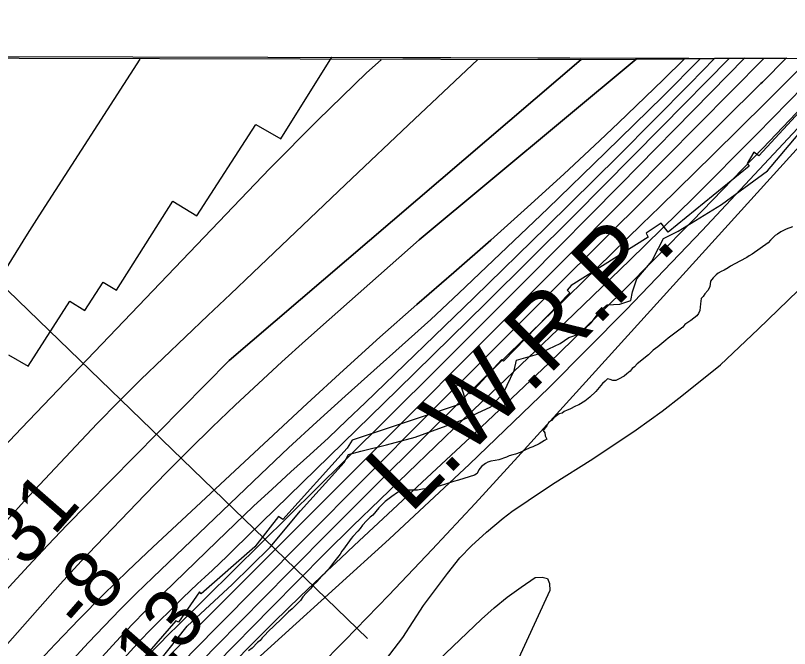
# Model space of a CAD drawing. Extents: x 3172231 to 3210228, y 940198 to 965780.
# Drawn here: x 3195815 to 3196717, y 963182 to 963919 of the extents above; entities that cross this region are included whole.
import ezdxf

# ---------------------------------------------------------------- set-up
doc = ezdxf.new("R2010")
doc.units = 0
for name, color, linetype in [('V-GRID-FRAM', 7, 'Continuous'), ('V-RIVR-EDGE', 7, 'Continuous'), ('V-RIVR-RANG', 7, 'Continuous'), ('V-ROAD-CNTR', 7, 'Continuous'), ('V-RRAP-RVMT', 7, 'Continuous'), ('V-SITE-VEGE', 7, 'Continuous'), ('V-TOPO-DPTH', 7, 'Continuous'), ('V-TOPO-MAJR', 7, 'Continuous'), ('V-TOPO-MINR', 7, 'Continuous'), ('V-TOPO-WATR', 7, 'Continuous'), ('V-TOPO-WATR-IDEN', 7, 'Continuous')]:
    doc.layers.add(name, color=color, linetype=linetype)

msp = doc.modelspace()

# ---------------------------------------------------------------- linework, layer by layer
at = {"layer": 'V-GRID-FRAM'}
msp.add_lwpolyline([(3176539.592, 963919.479), (3207827.662, 963842.116), (3207790.623, 945652.442), (3176486.679, 945729.845), (3176539.592, 963919.479)], dxfattribs=at)
at = {"layer": 'V-RIVR-EDGE'}
msp.add_lwpolyline([(3195969.906, 963151.257), (3196014.818, 963208.089), (3196067.1, 963256.644), (3196111.544, 963300.002), (3196146.858, 963342.513), (3196197.855, 963398.895), (3196202.659, 963408.012), (3196217.013, 963411.888), (3196247.024, 963419.204), (3196280.517, 963428.249), (3196336.642, 963448.975), (3196368.844, 963463.674), (3196383.228, 963479.722), (3196395.899, 963505.771), (3196398.537, 963517.936), (3196422.896, 963524.83), (3196449.442, 963537.371), (3196459.457, 963544.301), (3196472.073, 963548.616), (3196485.581, 963561.623), (3196496.483, 963575.941), (3196504.323, 963582.441), (3196519.104, 963583.274), (3196531.721, 963587.59), (3196533.919, 963597.582), (3196538.738, 963612.784), (3196556.611, 963633.604), (3196558.359, 963637.077), (3196569.716, 963659.653), (3196587.125, 963668.303), (3196637.624, 963699.475), (3196691.186, 963738.464), (3196726.935, 963780.974)], dxfattribs=at)
at = {"layer": 'V-RIVR-RANG'}
msp.add_line((3196224.771, 963193.695), (3195707.157, 963694.17), dxfattribs=at)
at = {"layer": 'V-ROAD-CNTR'}
msp.add_lwpolyline([(3196235.777, 963155.392), (3196266.061, 963194.838), (3196290.16, 963232.251), (3196318.318, 963269.48), (3196332.391, 963287.535), (3196346, 963301.812), (3196363.552, 963317.583), (3196383.067, 963333.896), (3196393.242, 963341.485), (3196412.3, 963354.439), (3196440.395, 963373.596), (3196487.658, 963403.044), (3196538.052, 963436.66), (3196568.28, 963458.735), (3196591.033, 963476.27), (3196636.276, 963512.606), (3196680.314, 963554.137), (3196726.773, 963599.146)], dxfattribs=at)
at = {"layer": 'V-RRAP-RVMT'}
for p, q in [((3196123.79, 963775.963), (3196183.386, 963870.908)), ((3196183.386, 963870.908), (3196781.262, 963869.429)), ((3196760.343, 963842.355), (3196680.977, 963755.902)), ((3196026.058, 963685.957), (3196094.827, 963792.529)), ((3196094.827, 963792.529), (3196123.79, 963775.963)), ((3196675.239, 963760.247), (3196667.503, 963747.215)), ((3196680.977, 963755.902), (3196675.239, 963760.247)), ((3196669.638, 963744.072), (3196575.41, 963666.916)), ((3196667.503, 963747.215), (3196669.638, 963744.072)), ((3195932.542, 963599.426), (3195998.112, 963703.129)), ((3195998.112, 963703.129), (3196026.058, 963685.957)), ((3196567.041, 963677.364), (3196549.552, 963665.958)), ((3196575.41, 963666.916), (3196567.041, 963677.364)), ((3196551.871, 963661.162), (3196462.329, 963604.803)), ((3196549.552, 963665.958), (3196551.871, 963661.162)), ((3195895.722, 963575.923), (3195916.977, 963608.752)), ((3195916.977, 963608.752), (3195932.542, 963599.426)), ((3196462.329, 963604.803), (3196457.766, 963599.64)), ((3196460.894, 963596.279), (3196383.268, 963516.809)), ((3196457.766, 963599.64), (3196460.894, 963596.279)), ((3195829.687, 963510.801), (3195877.911, 963586.692)), ((3195877.911, 963586.692), (3195895.722, 963575.923)), ((3195806.785, 963524.008), (3195829.687, 963510.801)), ((3196381.504, 963518.539), (3196344.709, 963478.681)), ((3196383.268, 963516.809), (3196381.504, 963518.539)), ((3196344.709, 963478.681), (3196333.554, 963488.241)), ((3196333.554, 963488.241), (3196339.714, 963468.888)), ((3196339.714, 963468.888), (3196206.962, 963424.616)), ((3196206.962, 963424.616), (3196201.238, 963415.262)), ((3196201.238, 963415.262), (3196126.261, 963332.218)), ((3196121.259, 963335.652), (3196093.77, 963300.547)), ((3196126.261, 963332.218), (3196121.259, 963335.652)), ((3196093.77, 963300.547), (3196031.05, 963245.931)), ((3196029.114, 963247.89), (3196004.617, 963212.723)), ((3196031.05, 963245.931), (3196029.114, 963247.89)), ((3196001.612, 963214.255), (3195923.759, 963125.448)), ((3196004.617, 963212.723), (3196001.612, 963214.255))]:
    msp.add_line(p, q, dxfattribs=at)
at = {"layer": 'V-SITE-VEGE'}
for p, q in [((3196706.737, 963667.349), (3196702.793, 963664.871)), ((3196712.689, 963670.415), (3196706.737, 963667.349)), ((3196720.027, 963673.202), (3196712.689, 963670.415)), ((3196700.163, 963663.073), (3196694.709, 963657.742)), ((3196702.793, 963664.871), (3196700.163, 963663.073)), ((3196691.979, 963654.813), (3196673.234, 963641.384)), ((3196694.709, 963657.742), (3196691.979, 963654.813)), ((3196673.234, 963641.384), (3196669.785, 963639.373)), ((3196658.9, 963633.391), (3196648.013, 963627.407)), ((3196666.817, 963637.383), (3196658.9, 963633.391)), ((3196669.785, 963639.373), (3196666.817, 963637.383)), ((3196640.595, 963622.922), (3196637.128, 963621.425)), ((3196645.047, 963625.412), (3196640.595, 963622.922)), ((3196648.013, 963627.407), (3196645.047, 963625.412)), ((3196627.738, 963613.96), (3196624.774, 963609.984)), ((3196631.197, 963617.439), (3196627.738, 963613.96)), ((3196633.667, 963619.43), (3196631.197, 963617.439)), ((3196637.128, 963621.425), (3196633.667, 963619.43)), ((3196624.774, 963609.984), (3196623.805, 963603.537)), ((3196617.885, 963595.091), (3196615.91, 963592.111)), ((3196621.342, 963599.069), (3196617.885, 963595.091)), ((3196623.805, 963603.537), (3196621.342, 963599.069)), ((3196613.936, 963589.625), (3196612.965, 963583.676)), ((3196615.91, 963592.111), (3196613.936, 963589.625)), ((3196612.965, 963583.676), (3196611.999, 963575.742)), ((3196608.55, 963569.782), (3196601.628, 963564.308)), ((3196610.524, 963572.266), (3196608.55, 963569.782)), ((3196611.999, 963575.742), (3196610.524, 963572.266)), ((3196594.705, 963559.329), (3196592.235, 963556.347)), ((3196601.628, 963564.308), (3196594.705, 963559.329)), ((3196592.235, 963556.347), (3196581.356, 963548.381)), ((3196572.458, 963541.413), (3196563.066, 963533.451)), ((3196575.425, 963543.408), (3196572.458, 963541.413)), ((3196581.356, 963548.381), (3196575.425, 963543.408)), ((3196563.066, 963533.451), (3196557.626, 963529.469)), ((3196552.193, 963523.999), (3196539.34, 963513.548)), ((3196557.626, 963529.469), (3196552.193, 963523.999)), ((3196530.941, 963505.094), (3196526.984, 963502.108)), ((3196533.409, 963508.076), (3196530.941, 963505.094)), ((3196535.881, 963510.069), (3196533.409, 963508.076)), ((3196539.34, 963513.548), (3196535.881, 963510.069)), ((3196504.7, 963496.087), (3196501.734, 963493.599)), ((3196507.676, 963495.602), (3196504.7, 963496.087)), ((3196524.019, 963499.122), (3196517.59, 963495.632)), ((3196526.984, 963502.108), (3196524.019, 963499.122)), ((3196498.771, 963490.617), (3196490.874, 963481.636)), ((3196501.734, 963493.599), (3196498.771, 963490.617)), ((3196510.653, 963494.125), (3196507.676, 963495.602)), ((3196514.125, 963494.135), (3196510.653, 963494.125)), ((3196517.59, 963495.632), (3196514.125, 963494.135)), ((3196490.874, 963481.636), (3196483.952, 963474.708)), ((3196478.019, 963470.229), (3196471.094, 963465.744)), ((3196483.952, 963474.708), (3196478.019, 963470.229)), ((3196460.701, 963460.753), (3196457.731, 963459.751)), ((3196467.133, 963464.243), (3196460.701, 963460.753)), ((3196471.094, 963465.744), (3196467.133, 963464.243)), ((3196441.898, 963450.779), (3196439.43, 963447.795)), ((3196448.327, 963455.26), (3196441.898, 963450.779)), ((3196451.796, 963456.264), (3196448.327, 963455.26)), ((3196454.266, 963458.252), (3196451.796, 963456.264)), ((3196457.731, 963459.751), (3196454.266, 963458.252)), ((3196435.969, 963445.307), (3196433.999, 963441.336)), ((3196439.43, 963447.795), (3196435.969, 963445.307)), ((3196431.529, 963438.849), (3196429.555, 963435.868)), ((3196429.555, 963435.868), (3196431.545, 963433.396)), ((3196433.999, 963441.336), (3196431.529, 963438.849)), ((3196431.545, 963433.396), (3196432.055, 963429.928)), ((3196431.078, 963424.472), (3196425.143, 963420.485)), ((3196434.048, 963425.97), (3196431.078, 963424.472)), ((3196432.055, 963429.928), (3196434.048, 963425.97)), ((3196414.254, 963415.992), (3196408.315, 963413)), ((3196417.721, 963416.995), (3196414.254, 963415.992)), ((3196425.143, 963420.485), (3196417.721, 963416.995)), ((3196389.998, 963406.495), (3196387.03, 963404.998)), ((3196394.456, 963407.503), (3196389.998, 963406.495)), ((3196397.426, 963408.502), (3196394.456, 963407.503)), ((3196402.871, 963410.503), (3196397.426, 963408.502)), ((3196408.315, 963413), (3196402.871, 963410.503)), ((3196362.27, 963397.484), (3196357.821, 963394)), ((3196365.239, 963398.981), (3196362.27, 963397.484)), ((3196368.704, 963400.478), (3196365.239, 963398.981)), ((3196373.659, 963400.99), (3196368.704, 963400.478)), ((3196378.117, 963401.996), (3196373.659, 963400.99)), ((3196387.03, 963404.998), (3196378.117, 963401.996)), ((3196354.86, 963390.025), (3196352.89, 963386.054)), ((3196357.821, 963394), (3196354.86, 963390.025)), ((3196349.427, 963384.059), (3196331.107, 963378.05)), ((3196352.89, 963386.054), (3196349.427, 963384.059)), ((3196305.851, 963370.534), (3196301.395, 963369.529)), ((3196310.801, 963372.038), (3196305.851, 963370.534)), ((3196314.766, 963373.043), (3196310.801, 963372.038)), ((3196325.164, 963376.545), (3196314.766, 963373.043)), ((3196331.107, 963378.05), (3196325.164, 963376.545)), ((3196259.777, 963363.942), (3196253.351, 963358.963)), ((3196263.243, 963365.441), (3196259.777, 963363.942)), ((3196266.712, 963365.451), (3196263.243, 963365.441)), ((3196271.664, 963366.459), (3196266.712, 963365.451)), ((3196283.065, 963366.496), (3196271.664, 963366.459)), ((3196289.011, 963367.505), (3196283.065, 963366.496)), ((3196298.423, 963368.527), (3196289.011, 963367.505)), ((3196301.395, 963369.529), (3196298.423, 963368.527)), ((3196245.435, 963353.487), (3196238.028, 963346.028)), ((3196253.351, 963358.963), (3196245.435, 963353.487)), ((3196238.028, 963346.028), (3196231.116, 963337.578)), ((3196228.148, 963335.09), (3196223.704, 963330.615)), ((3196231.116, 963337.578), (3196228.148, 963335.09)), ((3196219.258, 963325.644), (3196216.296, 963321.669)), ((3196223.704, 963330.615), (3196219.258, 963325.644)), ((3196213.829, 963318.687), (3196207.9, 963312.719)), ((3196216.296, 963321.669), (3196213.829, 963318.687)), ((3196205.925, 963310.235), (3196197.043, 963297.816)), ((3196207.9, 963312.719), (3196205.925, 963310.235)), ((3196197.043, 963297.816), (3196195.071, 963295.328)), ((3196193.099, 963291.854), (3196185.198, 963282.411)), ((3196195.071, 963295.328), (3196193.099, 963291.854)), ((3196185.198, 963282.411), (3196179.77, 963274.958)), ((3196176.311, 963271.477), (3196174.337, 963268.992)), ((3196179.77, 963274.958), (3196176.311, 963271.477)), ((3196171.867, 963266.506), (3196165.942, 963259.547)), ((3196174.337, 963268.992), (3196171.867, 963266.506)), ((3196161.988, 963256.065), (3196158.533, 963251.593)), ((3196165.942, 963259.547), (3196161.988, 963256.065)), ((3196153.593, 963246.62), (3196149.64, 963242.147)), ((3196158.533, 963251.593), (3196153.593, 963246.62)), ((3196146.681, 963238.172), (3196142.73, 963233.697)), ((3196149.64, 963242.147), (3196146.681, 963238.172)), ((3196137.295, 963228.229), (3196132.844, 963224.745)), ((3196142.73, 963233.697), (3196137.295, 963228.229)), ((3196124.448, 963216.291), (3196108.633, 963201.369)), ((3196132.844, 963224.745), (3196124.448, 963216.291)), ((3196108.633, 963201.369), (3196105.672, 963197.89)), ((3196099.745, 963191.426), (3196096.779, 963188.938)), ((3196102.213, 963194.408), (3196099.745, 963191.426)), ((3196105.672, 963197.89), (3196102.213, 963194.408)), ((3196090.357, 963182.475), (3196086.4, 963179.489)), ((3196096.779, 963188.938), (3196090.357, 963182.475))]:
    msp.add_line(p, q, dxfattribs=at)
at = {"layer": 'V-TOPO-DPTH'}
for points in [[(3193958.235, 962605.607), (3194017.057, 962666.835), (3194075.456, 962728.466), (3194133.575, 962790.365), (3194543.947, 963230.449), (3194554.726, 963242.015), (3194565.501, 963253.584), (3194576.27, 963265.159), (3194587.035, 963276.738), (3194672.808, 963369.048), (3194726.734, 963426.517), (3194781.031, 963483.63), (3194835.885, 963540.208), (3194891.11, 963596.43), (3195084.896, 963791.792), (3195135.497, 963842.893), (3195163.749, 963871.489), (3196474.081, 963868.249)], [(3195283.604, 962683.15), (3195480.155, 962895.5), (3195542.47, 962963.042), (3195604.639, 963030.718), (3195666.589, 963098.595), (3195728.393, 963166.606), (3195807.468, 963253.905), (3195829.778, 963278.221), (3195852.293, 963302.344), (3195875.113, 963326.177), (3195898.138, 963349.818), (3196063.771, 963517.716), (3196474.081, 963868.249), (3196538.072, 963868.576)], [(3196474.081, 963868.249), (3196063.771, 963517.716), (3195898.138, 963349.818), (3195875.113, 963326.177), (3195852.293, 963302.344), (3195829.778, 963278.221), (3195807.468, 963253.905), (3195728.393, 963166.606), (3195666.589, 963098.595), (3195604.639, 963030.718), (3195542.47, 962963.042), (3195480.155, 962895.5), (3195283.604, 962683.15)], [(3195338.723, 962659.454), (3195360.175, 962683.863), (3195381.645, 962708.257), (3195403.141, 962732.627), (3195424.654, 962756.982), (3195866.748, 963256.923), (3195874.882, 963266.006), (3195883.09, 963275.021), (3195891.411, 963283.931), (3195899.806, 963292.773), (3195965.579, 963361.185), (3195991.45, 963387.706), (3196017.573, 963413.973), (3196044.075, 963439.858), (3196070.828, 963465.489), (3196097.893, 963490.795), (3196125.121, 963515.923), (3196152.593, 963540.784), (3196180.228, 963565.466), (3196285.139, 963658.252), (3196538.072, 963868.576), (3196594.425, 963868.921)], [(3196538.072, 963868.576), (3196285.139, 963658.252), (3196180.228, 963565.466), (3196152.593, 963540.784), (3196125.121, 963515.923), (3196097.893, 963490.795), (3196070.828, 963465.489), (3196044.075, 963439.858), (3196017.573, 963413.973), (3195991.45, 963387.706), (3195965.579, 963361.185), (3195899.806, 963292.773), (3195891.411, 963283.931), (3195883.09, 963275.021), (3195874.882, 963266.006), (3195866.748, 963256.923), (3195424.654, 962756.982), (3195403.141, 962732.627), (3195381.645, 962708.257), (3195360.175, 962683.863), (3195338.723, 962659.454)], [(3195354.953, 962617.665), (3195734.595, 963048.68), (3195764.277, 963082.038), (3195794.179, 963115.194), (3195824.414, 963148.048), (3195854.871, 963180.7), (3195861.276, 963187.497), (3195888.975, 963216.317), (3195917.048, 963244.762), (3195945.68, 963272.644), (3195974.684, 963300.151), (3196154.715, 963467.519), (3196196.893, 963506.279), (3196239.364, 963544.711), (3196282.276, 963582.65), (3196325.482, 963620.261), (3196368.632, 963657.931), (3196411.414, 963696.009), (3196453.645, 963734.697), (3196495.507, 963773.793), (3196517.364, 963794.501), (3196569.54, 963844.599), (3196594.425, 963868.921), (3196629.357, 963869.32)], [(3196594.425, 963868.921), (3196569.54, 963844.599), (3196517.364, 963794.501), (3196495.507, 963773.793), (3196453.645, 963734.697), (3196411.414, 963696.009), (3196368.632, 963657.931), (3196325.482, 963620.261), (3196282.276, 963582.65), (3196239.364, 963544.711), (3196196.893, 963506.279), (3196154.715, 963467.519), (3195974.684, 963300.151), (3195945.68, 963272.644), (3195917.048, 963244.762), (3195888.975, 963216.317), (3195861.276, 963187.497), (3195854.871, 963180.7), (3195824.414, 963148.048), (3195794.179, 963115.194), (3195764.277, 963082.038), (3195734.595, 963048.68), (3195354.953, 962617.665)], [(3195356.631, 962504.406), (3195383.179, 962533.726), (3195409.777, 962563), (3195436.408, 962592.243), (3195916.899, 963118.956), (3195927.547, 963130.519), (3195938.266, 963142.013), (3195949.093, 963153.407), (3195959.992, 963164.733), (3195970.979, 963175.973), (3195982.013, 963187.168), (3195993.117, 963198.293), (3196004.267, 963209.372), (3196197.679, 963400.349), (3196305.286, 963507.165), (3196412.515, 963614.357), (3196519.176, 963722.115), (3196625.459, 963830.248), (3196664.05, 963869.719)], [(3195356.631, 962504.406), (3195383.179, 962533.726), (3195409.777, 962563), (3195436.408, 962592.243), (3195916.899, 963118.956), (3195927.547, 963130.519), (3195938.266, 963142.013), (3195949.093, 963153.407), (3195959.992, 963164.733), (3195970.979, 963175.973), (3195982.013, 963187.168), (3195993.117, 963198.293), (3196004.267, 963209.372), (3196197.679, 963400.349), (3196305.286, 963507.165), (3196412.515, 963614.357), (3196519.176, 963722.115), (3196625.459, 963830.248), (3196664.05, 963869.719)], [(3196664.05, 963869.719), (3196629.357, 963869.32), (3196600.403, 963839.771), (3196517.401, 963756.145), (3196433.596, 963673.325), (3196349.256, 963591.04), (3196222.349, 963468.416), (3196200.951, 963447.964), (3196179.407, 963427.67), (3196157.643, 963407.61), (3196135.733, 963387.708), (3196113.835, 963367.794), (3196092.099, 963347.706), (3196070.606, 963327.358), (3196049.276, 963306.836), (3195974.949, 963234.458), (3195964.033, 963223.642), (3195953.245, 963212.702), (3195942.648, 963201.577), (3195932.18, 963190.327), (3195531.289, 962751.949)], [(3196629.357, 963869.32), (3196600.403, 963839.771), (3196517.401, 963756.145), (3196433.596, 963673.325), (3196349.256, 963591.04), (3196222.349, 963468.416), (3196200.951, 963447.964), (3196179.407, 963427.67), (3196157.643, 963407.61), (3196135.733, 963387.708), (3196113.835, 963367.794), (3196092.099, 963347.706), (3196070.606, 963327.358), (3196049.276, 963306.836), (3195974.949, 963234.458), (3195964.033, 963223.642), (3195953.245, 963212.702), (3195942.648, 963201.577), (3195932.18, 963190.327), (3195531.289, 962751.949)], [(3196664.05, 963869.719), (3196713.367, 963870.082), (3196685.047, 963841.959), (3196683.246, 963840.17), (3196638.203, 963795.417), (3196593.164, 963750.661), (3196548.13, 963705.899), (3196503.099, 963661.134), (3196439.359, 963597.763), (3196367.13, 963525.811), (3196294.996, 963453.765), (3196223.003, 963381.578), (3196151.104, 963309.297), (3196048.183, 963205.626), (3196027.874, 963185.052), (3196007.644, 963164.401)]]:
    msp.add_lwpolyline(points, dxfattribs=at)
at = {"layer": 'V-TOPO-MAJR'}
for points in [[(3195233.719, 962680.744), (3195368.634, 962831.744), (3195439.744, 962911.746), (3195510.579, 962991.991), (3195581, 963072.599), (3195651.145, 963153.45), (3195797.922, 963323.512), (3195804.598, 963331.154), (3195811.335, 963338.742), (3195818.161, 963346.248), (3195825.049, 963353.701), (3195885.061, 963417.861), (3195909.94, 963443.999), (3195935.117, 963469.842), (3195960.74, 963495.243), (3195986.66, 963520.349), (3196012.805, 963545.231), (3196038.952, 963570.112), (3196065.102, 963594.99), (3196091.254, 963619.866), (3196199.332, 963722.663), (3196279.716, 963798.73), (3196353.483, 963868.062)], [(3196049.961, 963145.847), (3196085.378, 963182.267), (3196100.508, 963197.647), (3196115.754, 963212.908), (3196131.174, 963227.994), (3196146.711, 963242.961), (3196162.362, 963257.812), (3196178.047, 963272.627), (3196193.785, 963287.385), (3196209.557, 963302.108), (3196350.581, 963433.276), (3196436.121, 963514.333), (3196520.635, 963596.427), (3196603.608, 963680.078), (3196685.555, 963764.766), (3196786.105, 963870.63)]]:
    msp.add_lwpolyline(points, dxfattribs=at)
at = {"layer": 'V-TOPO-MINR'}
for points in [[(3194740.738, 961661.267), (3195394.392, 962407.463), (3195423.264, 962440.241), (3195452.253, 962472.914), (3195481.42, 962505.428), (3195510.705, 962537.838), (3195832.642, 962892.174), (3195868.569, 962931.554), (3195904.604, 962970.835), (3195940.8, 963009.968), (3195977.103, 963049.001), (3196049.13, 963126.128), (3196049.501, 963126.523), (3196050.623, 963127.698), (3196053.532, 963130.703), (3196055.728, 963132.918), (3196059.115, 963136.145), (3196062.559, 963139.313), (3196250.037, 963309.552), (3196343.83, 963396.837), (3196436.158, 963485.61), (3196526.286, 963576.614), (3196614.95, 963669.105), (3196803.644, 963870.829)], [(3195230.599, 962165.592), (3195443.359, 962410.487), (3195460.742, 962430.312), (3195478.245, 962450.03), (3195495.927, 962469.588), (3195513.728, 962489.039), (3195701.899, 962692.772), (3195765.453, 962760.377), (3195829.785, 962827.22), (3195895.285, 962892.919), (3195961.563, 962957.856), (3196052.308, 963045.212), (3196073.712, 963065.985), (3196095.003, 963086.874), (3196116.122, 963107.935), (3196137.128, 963129.112), (3196198.407, 963191.395), (3196249.636, 963244.113), (3196300.423, 963297.246), (3196350.549, 963351.005), (3196400.233, 963405.18), (3196822.183, 963871.026)], [(3195283.604, 962683.15), (3195480.155, 962895.5), (3195542.47, 962963.042), (3195604.639, 963030.718), (3195666.589, 963098.595), (3195728.393, 963166.606), (3195807.468, 963253.905), (3195829.778, 963278.221), (3195852.293, 963302.344), (3195875.113, 963326.177), (3195898.138, 963349.818), (3196063.771, 963517.716), (3196474.081, 963868.249)], [(3195338.723, 962659.454), (3195360.175, 962683.863), (3195381.645, 962708.257), (3195403.141, 962732.627), (3195424.654, 962756.982), (3195866.748, 963256.923), (3195874.882, 963266.006), (3195883.09, 963275.021), (3195891.411, 963283.931), (3195899.806, 963292.773), (3195965.579, 963361.185), (3195991.45, 963387.706), (3196017.573, 963413.973), (3196044.075, 963439.858), (3196070.828, 963465.489), (3196097.893, 963490.795), (3196125.121, 963515.923), (3196152.593, 963540.784), (3196180.228, 963565.466), (3196285.139, 963658.252), (3196538.072, 963868.576)], [(3195354.953, 962617.665), (3195734.595, 963048.68), (3195764.277, 963082.038), (3195794.179, 963115.194), (3195824.414, 963148.048), (3195854.871, 963180.7), (3195861.276, 963187.497), (3195888.975, 963216.317), (3195917.048, 963244.762), (3195945.68, 963272.644), (3195974.684, 963300.151), (3196154.715, 963467.519), (3196196.893, 963506.279), (3196239.364, 963544.711), (3196282.276, 963582.65), (3196325.482, 963620.261), (3196368.632, 963657.931), (3196411.414, 963696.009), (3196453.645, 963734.697), (3196495.507, 963773.793), (3196517.364, 963794.501), (3196569.54, 963844.599), (3196594.425, 963868.921)], [(3195531.289, 962751.949), (3195932.18, 963190.327), (3195942.648, 963201.577), (3195953.245, 963212.702), (3195964.033, 963223.642), (3195974.949, 963234.458), (3196049.276, 963306.836), (3196070.606, 963327.358), (3196092.099, 963347.706), (3196113.835, 963367.794), (3196135.733, 963387.708), (3196157.643, 963407.61), (3196179.407, 963427.67), (3196200.951, 963447.964), (3196222.349, 963468.416), (3196349.256, 963591.04), (3196433.596, 963673.325), (3196517.401, 963756.145), (3196600.403, 963839.771), (3196629.357, 963869.32)], [(3195631.694, 962830.997), (3195960.465, 963191.784), (3195964.157, 963195.769), (3195967.891, 963199.713), (3195971.69, 963203.596), (3195975.531, 963207.438), (3196001.459, 963232.95), (3196009.887, 963241.154), (3196018.372, 963249.298), (3196026.942, 963257.352), (3196035.57, 963265.345), (3196044.203, 963273.333), (3196052.786, 963281.375), (3196061.293, 963289.496), (3196069.75, 963297.671), (3196259.916, 963483.226), (3196363.027, 963584.608), (3196465.616, 963686.512), (3196567.424, 963789.197), (3196646.254, 963869.521)], [(3195776.804, 963055.973), (3195899.835, 963188.878), (3195918.118, 963208.265), (3195936.634, 963227.423), (3195955.5, 963246.236), (3195974.6, 963264.819), (3196100.591, 963385.16), (3196133.06, 963415.794), (3196165.775, 963446.159), (3196198.861, 963476.12), (3196232.194, 963505.811), (3196265.523, 963535.507), (3196298.6, 963565.478), (3196331.299, 963595.861), (3196363.745, 963626.519), (3196434.895, 963694.595), (3196502.346, 963759.881), (3196569.287, 963825.678), (3196612.477, 963869.119)], [(3195793.587, 963409.088), (3195821.762, 963438.656), (3196111.187, 963741.062), (3196166.926, 963797.412), (3196223.854, 963852.493), (3196240.817, 963867.856)], [(3195959.694, 963868.551), (3195841.978, 963685.928), (3195828.495, 963664.782), (3195815.153, 963643.55), (3195802.021, 963622.186)], [(3195922.521, 963100.047), (3195943.673, 963122.016), (3195969.499, 963148.68), (3195995.429, 963175.241), (3196021.516, 963201.648), (3196047.708, 963227.952), (3196174.841, 963354.874), (3196264.602, 963444.637), (3196354.264, 963534.5), (3196443.774, 963624.513), (3196533.184, 963714.625), (3196686.996, 963869.905)], [(3196007.644, 963164.401), (3196027.874, 963185.052), (3196048.183, 963205.626), (3196151.104, 963309.297), (3196223.003, 963381.578), (3196294.996, 963453.765), (3196367.13, 963525.811), (3196439.359, 963597.763), (3196503.099, 963661.134), (3196548.13, 963705.899), (3196593.164, 963750.661), (3196638.203, 963795.417), (3196683.246, 963840.17), (3196685.047, 963841.959), (3196713.367, 963870.082)], [(3196033.87, 963169.484), (3196048.729, 963184.651), (3196133.733, 963270.941), (3196184.499, 963322.2), (3196235.446, 963373.277), (3196286.665, 963424.081), (3196338.065, 963474.703), (3196389.628, 963525.162), (3196441.226, 963575.584), (3196492.877, 963625.952), (3196544.563, 963676.284), (3196565.544, 963696.695), (3196627.557, 963757.397), (3196689.314, 963818.356), (3196741.239, 963870.256)], [(3196049.326, 963164.79), (3196112.611, 963229.47), (3196144.055, 963261.336), (3196175.678, 963293.021), (3196207.57, 963324.435), (3196239.641, 963355.67), (3196271.88, 963386.734), (3196304.164, 963417.75), (3196336.516, 963448.697), (3196368.912, 963479.596), (3196455.319, 963561.828), (3196530.493, 963634.273), (3196605.051, 963707.337), (3196678.688, 963781.33), (3196751.71, 963855.943)], [(3195509.473, 962435.739), (3195516.201, 962443.014), (3195564.737, 962494.847), (3195596.106, 962527.669), (3195627.911, 962560.054), (3195660.37, 962591.784), (3195693.264, 962623.077), (3195821.57, 962742.668), (3195841.537, 962759.946), (3195862.263, 962776.177), (3196141.837, 963010.175), (3196160.878, 963028.342), (3196179.921, 963046.505), (3196198.967, 963064.667), (3196357.769, 963216.071), (3196372.558, 963229.331), (3196387.842, 963241.953), (3196403.868, 963253.619), (3196420.388, 963264.647), (3196428.6, 963265.338), (3196434.564, 963263.479)], [(3196434.564, 963263.479), (3196437.159, 963257.796), (3196437.506, 963249.562), (3196326.437, 963008.57), (3196318.597, 962992.266), (3196310.41, 962976.146), (3196301.701, 962960.302), (3196292.644, 962944.641), (3196274.434, 962914.308), (3196273.963, 962913.632), (3196272.774, 962912.494), (3196270.116, 962910.286), (3196267.915, 962907.435), (3196265.394, 962903.538), (3196263.658, 962900.82), (3196261.943, 962898.09), (3196260.26, 962895.341), (3196258.597, 962892.579), (3195817.915, 962151.164)]]:
    msp.add_lwpolyline(points, dxfattribs=at)
at = {"layer": 'V-TOPO-WATR'}
msp.add_lwpolyline([(3195356.631, 962504.406), (3195383.179, 962533.726), (3195409.777, 962563), (3195436.408, 962592.243), (3195916.899, 963118.956), (3195927.547, 963130.519), (3195938.266, 963142.013), (3195949.093, 963153.407), (3195959.992, 963164.733), (3195970.979, 963175.973), (3195982.013, 963187.168), (3195993.117, 963198.293), (3196004.267, 963209.372), (3196197.679, 963400.349), (3196305.286, 963507.165), (3196412.515, 963614.357), (3196519.176, 963722.115), (3196625.459, 963830.248), (3196664.05, 963869.719)], dxfattribs=at)

# ---------------------------------------------------------------- texts
at = {"layer": 'V-RIVR-RANG'}
for s, p in [('-31', (3195806.767, 963252.124)), ('-8', (3195893.525, 963199.424)), ('13', (3195973.855, 963139.376))]:
    msp.add_text(s, height=67, rotation=48.82, dxfattribs=at).set_placement(p)
at = {"layer": 'V-TOPO-WATR-IDEN'}
msp.add_text('L.W.R.P.', height=83, rotation=45.067754, dxfattribs=at).set_placement((3196274.502, 963337.916))

doc.saveas('drawing.dxf')
